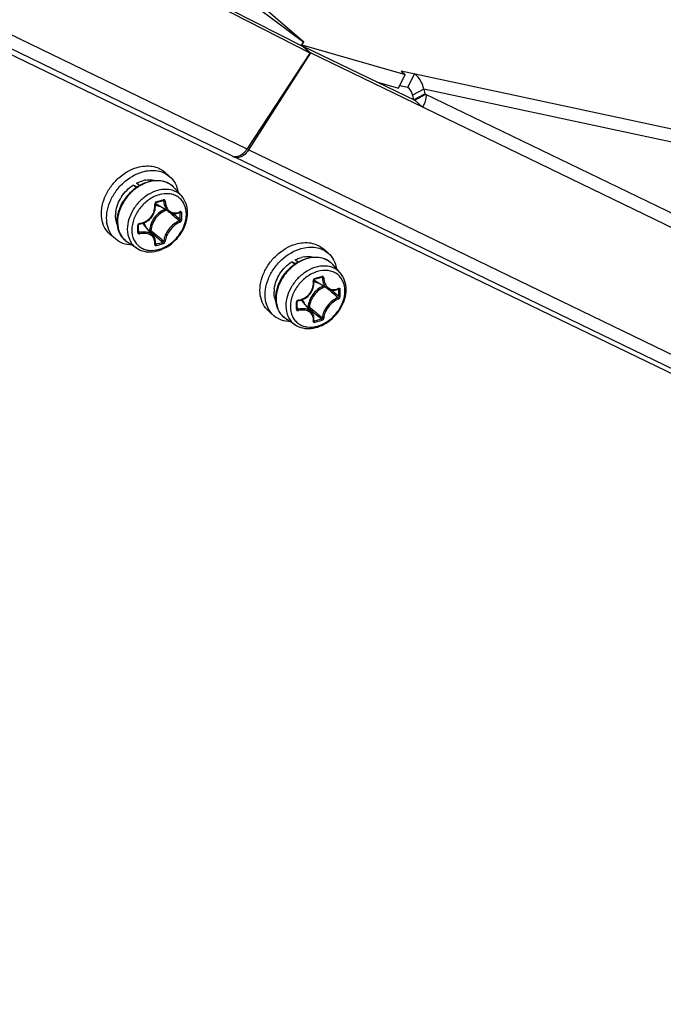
# Model space of a CAD drawing. Header units: millimetres. Extents: x 0 to 420, y 0 to 297.
# Tile 340 of 502: x 329 to 335, y 161 to 171. Entities that reach past the tile are written whole.
import ezdxf

# ---------------------------------------------------------------- set-up
doc = ezdxf.new("R2010")
doc.units = ezdxf.units.MM
doc.header["$LTSCALE"] = 23.1
doc.layers.get('0').update_dxf_attribs({"linetype": 'CONTINUOUS'})

msp = doc.modelspace()

# ---------------------------------------------------------------- linework, layer by layer
at = {"color": 7, "linetype": 'CONTINUOUS'}
for p, q in [((331.5596, 170.4786), (324.2777, 176.7849)), ((331.6207, 170.3739), (324.4328, 174.051)), ((331.0126, 169.4455), (324.35, 172.6782)), ((330.8716, 169.3767), (324.2836, 172.5733)), ((347.7173, 161.1834), (324.2777, 172.5103)), ((330.7745, 171.0683), (331.5596, 170.4786)), ((331.5336, 170.4461), (331.5596, 170.4786)), ((331.5374, 170.444), (331.5424, 170.4542)), ((331.541, 170.4554), (331.5424, 170.4542)), ((331.5424, 170.4542), (332.5378, 170.1671)), ((331.6207, 170.3739), (331.547, 170.4393)), ((331.5498, 170.4414), (331.6243, 170.3757)), ((331.0126, 169.4455), (331.6207, 170.3739)), ((331.6243, 170.3757), (331.0272, 169.4393)), ((347.9178, 162.4829), (331.6248, 170.3754)), ((346.1344, 167.2731), (332.4991, 170.2006)), ((332.4991, 170.2006), (332.5378, 170.1671)), ((332.4729, 170.0358), (332.5378, 170.1671)), ((332.5652, 170.0412), (332.6302, 170.1725)), ((332.7181, 170.0265), (332.6092, 169.9682)), ((346.2223, 167.1272), (332.7181, 170.0265)), ((332.7181, 170.0265), (332.7284, 169.9815)), ((332.6195, 169.9232), (332.7284, 169.9815)), ((332.6304, 169.9179), (332.7393, 169.9762)), ((332.6304, 169.9179), (332.705, 169.8522)), ((332.7284, 169.9815), (347.9521, 162.6069)), ((331.0272, 169.4393), (331.0159, 169.4493)), ((347.7008, 161.3624), (331.0272, 169.4393)), ((347.5608, 161.2931), (330.8872, 169.3701)), ((330.2646, 169.1823), (330.2146, 169.2256)), ((329.9138, 169.0984), (329.9528, 169.0824)), ((329.9414, 169.0746), (329.9138, 169.0984)), ((329.9719, 169.0944), (329.9458, 169.117)), ((330.3817, 168.9911), (330.3099, 169.0721)), ((330.1202, 168.8446), (330.1241, 168.8595)), ((330.1241, 168.8595), (330.1266, 168.8745)), ((330.1258, 168.919), (330.126, 168.9206)), ((330.1258, 168.9175), (330.1258, 168.919)), ((330.1273, 168.9048), (330.1258, 168.9175)), ((330.126, 168.9206), (330.1264, 168.9222)), ((330.1264, 168.9222), (330.1271, 168.9237)), ((330.1266, 168.8745), (330.1276, 168.8897)), ((330.1271, 168.9237), (330.1279, 168.9252)), ((330.1276, 168.8897), (330.1273, 168.9048)), ((330.1279, 168.9252), (330.1289, 168.9266)), ((330.1289, 168.9266), (330.13, 168.9278)), ((330.13, 168.9278), (330.1313, 168.9288)), ((330.1313, 168.9288), (330.1326, 168.9296)), ((330.1326, 168.9296), (330.1339, 168.9302)), ((330.1339, 168.9302), (330.1344, 168.9304)), ((330.1344, 168.9304), (330.1436, 168.9329)), ((330.262, 168.8363), (330.1368, 168.9139)), ((330.1436, 168.9329), (330.1558, 168.9363)), ((330.1558, 168.9363), (330.1678, 168.9397)), ((330.1678, 168.9397), (330.1798, 168.9432)), ((330.1798, 168.9432), (330.1918, 168.9468)), ((330.1918, 168.9468), (330.2009, 168.9496)), ((330.1973, 168.9485), (330.209, 168.9422)), ((330.2016, 168.95), (330.2009, 168.9496)), ((330.2009, 168.9496), (330.2014, 168.9497)), ((330.2014, 168.9497), (330.2025, 168.9498)), ((330.2025, 168.9498), (330.2034, 168.9498)), ((330.2034, 168.9498), (330.2042, 168.9496)), ((330.2042, 168.9496), (330.2045, 168.9494)), ((330.0582, 168.757), (330.0703, 168.767)), ((330.0703, 168.767), (330.0814, 168.778)), ((330.0814, 168.778), (330.0915, 168.7899)), ((330.0915, 168.7899), (330.1005, 168.8027)), ((330.1005, 168.8027), (330.1083, 168.8161)), ((330.1083, 168.8161), (330.1149, 168.8301)), ((330.1149, 168.8301), (330.1202, 168.8446)), ((330.2551, 168.8406), (330.2612, 168.8354)), ((330.2619, 168.8363), (330.2686, 168.8326)), ((330.2686, 168.8326), (330.2782, 168.8283)), ((330.2782, 168.8283), (330.2883, 168.8252)), ((330.2883, 168.8252), (330.2988, 168.8232)), ((330.2969, 168.8235), (330.311, 168.8116)), ((330.2988, 168.8232), (330.3096, 168.8223)), ((330.3096, 168.8223), (330.3206, 168.8227)), ((330.3206, 168.8227), (330.3318, 168.8243)), ((330.3318, 168.8243), (330.343, 168.8271)), ((330.343, 168.8271), (330.3542, 168.8311)), ((330.3542, 168.8311), (330.3629, 168.835)), ((330.3601, 168.8338), (330.3669, 168.8303)), ((330.3629, 168.835), (330.3637, 168.8354)), ((330.3637, 168.8354), (330.3642, 168.8355)), ((330.3642, 168.8355), (330.3645, 168.8355)), ((329.9648, 168.7121), (329.9649, 168.7133)), ((329.9649, 168.7017), (329.9648, 168.712)), ((329.9649, 168.7133), (329.9653, 168.7149)), ((329.965, 168.6886), (329.9649, 168.7017)), ((329.965, 168.6748), (329.965, 168.6886)), ((329.965, 168.6619), (329.965, 168.6748)), ((329.9653, 168.7149), (329.966, 168.7165)), ((329.966, 168.7165), (329.9671, 168.7181)), ((329.9671, 168.7181), (329.9684, 168.7195)), ((329.9684, 168.7195), (329.9699, 168.7208)), ((329.9699, 168.7208), (329.9715, 168.7218)), ((329.9715, 168.7218), (329.9732, 168.7226)), ((329.9732, 168.7226), (329.975, 168.7231)), ((329.975, 168.7231), (329.9759, 168.7233)), ((329.9759, 168.7233), (329.9879, 168.7252)), ((329.9879, 168.7252), (330.0029, 168.7289)), ((330.0029, 168.7289), (330.0176, 168.734)), ((330.1068, 168.609), (330.0124, 168.7215)), ((330.0176, 168.734), (330.0318, 168.7405)), ((330.0318, 168.7405), (330.0453, 168.7482)), ((330.0453, 168.7482), (330.0582, 168.757)), ((329.7408, 168.5776), (329.6908, 168.6209)), ((329.9648, 168.6456), (329.965, 168.6619)), ((329.9648, 168.6453), (329.9648, 168.6456)), ((329.9649, 168.6445), (329.9648, 168.6453)), ((329.9649, 168.653), (329.9746, 168.64)), ((329.9651, 168.6439), (329.9649, 168.6445)), ((329.9655, 168.6433), (329.9651, 168.6439)), ((330.0717, 168.6623), (330.0639, 168.6601)), ((330.0762, 168.6498), (330.0732, 168.649)), ((330.1124, 168.6015), (330.1068, 168.609)), ((330.1178, 168.5924), (330.1124, 168.6015)), ((330.1221, 168.5826), (330.1178, 168.5924)), ((330.1252, 168.5722), (330.1221, 168.5826)), ((330.127, 168.5614), (330.1252, 168.5722)), ((329.9469, 168.489), (329.8564, 168.5484)), ((330.1258, 168.5298), (330.1271, 168.5387)), ((330.1258, 168.5293), (330.1258, 168.5298)), ((330.1258, 168.5289), (330.1258, 168.5293)), ((330.1267, 168.5358), (330.1324, 168.528)), ((330.1277, 168.5501), (330.127, 168.5614)), ((330.1271, 168.5387), (330.1277, 168.5501)), ((331.795, 168.4413), (331.745, 168.4846)), ((331.4442, 168.3575), (331.4832, 168.3414)), ((331.4718, 168.3336), (331.4442, 168.3575)), ((331.5023, 168.3534), (331.4762, 168.376)), ((331.9121, 168.2501), (331.8403, 168.3311)), ((331.6643, 168.1892), (331.6648, 168.1894)), ((331.6648, 168.1894), (331.674, 168.1919)), ((331.674, 168.1919), (331.6862, 168.1953)), ((331.6862, 168.1953), (331.6982, 168.1987)), ((331.6982, 168.1987), (331.7102, 168.2023)), ((331.7102, 168.2023), (331.7222, 168.2058)), ((331.7222, 168.2058), (331.7313, 168.2086)), ((331.7277, 168.2075), (331.7395, 168.2012)), ((331.732, 168.209), (331.7313, 168.2086)), ((331.7313, 168.2086), (331.7318, 168.2087)), ((331.7318, 168.2087), (331.7329, 168.2089)), ((331.7329, 168.2089), (331.7338, 168.2088)), ((331.7338, 168.2088), (331.7346, 168.2086)), ((331.7346, 168.2086), (331.7349, 168.2084)), ((331.6453, 168.0891), (331.6506, 168.1036)), ((331.6506, 168.1036), (331.6545, 168.1185)), ((331.6545, 168.1185), (331.657, 168.1336)), ((331.6562, 168.1781), (331.6564, 168.1796)), ((331.6562, 168.1766), (331.6562, 168.1781)), ((331.6577, 168.1639), (331.6562, 168.1766)), ((331.6564, 168.1796), (331.6568, 168.1812)), ((331.6568, 168.1812), (331.6575, 168.1828)), ((331.657, 168.1336), (331.658, 168.1487)), ((331.6575, 168.1828), (331.6583, 168.1842)), ((331.658, 168.1487), (331.6577, 168.1639)), ((331.6583, 168.1842), (331.6593, 168.1856)), ((331.6593, 168.1856), (331.6604, 168.1868)), ((331.6604, 168.1868), (331.6617, 168.1878)), ((331.6617, 168.1878), (331.663, 168.1887)), ((331.663, 168.1887), (331.6643, 168.1892)), ((331.7924, 168.0953), (331.6672, 168.1729)), ((331.7855, 168.0996), (331.7916, 168.0944)), ((331.7923, 168.0953), (331.799, 168.0916)), ((331.8933, 168.094), (331.8941, 168.0944)), ((331.8941, 168.0944), (331.8946, 168.0945)), ((331.8946, 168.0945), (331.8949, 168.0946)), ((331.548, 167.9931), (331.5622, 167.9995)), ((331.5622, 167.9995), (331.5757, 168.0072)), ((331.5757, 168.0072), (331.5886, 168.0161)), ((331.5886, 168.0161), (331.6007, 168.026)), ((331.6007, 168.026), (331.6118, 168.037)), ((331.6118, 168.037), (331.6219, 168.049)), ((331.6219, 168.049), (331.6309, 168.0617)), ((331.6309, 168.0617), (331.6387, 168.0751)), ((331.6387, 168.0751), (331.6453, 168.0891)), ((331.799, 168.0916), (331.8086, 168.0873)), ((331.8086, 168.0873), (331.8187, 168.0842)), ((331.8187, 168.0842), (331.8292, 168.0822)), ((331.8273, 168.0825), (331.8414, 168.0706)), ((331.8292, 168.0822), (331.84, 168.0814)), ((331.84, 168.0814), (331.851, 168.0817)), ((331.851, 168.0817), (331.8622, 168.0833)), ((331.8622, 168.0833), (331.8734, 168.0861)), ((331.8734, 168.0861), (331.8846, 168.0901)), ((331.8846, 168.0901), (331.8933, 168.094)), ((331.8905, 168.0928), (331.8973, 168.0893)), ((331.4952, 167.9711), (331.4953, 167.9723)), ((331.4953, 167.9607), (331.4952, 167.9711)), ((331.4952, 167.9047), (331.4954, 167.9209)), ((331.4952, 167.9044), (331.4952, 167.9047)), ((331.4953, 167.9035), (331.4952, 167.9044)), ((331.4953, 167.9723), (331.4957, 167.9739)), ((331.4954, 167.9476), (331.4953, 167.9607)), ((331.4953, 167.912), (331.505, 167.8991)), ((331.4954, 167.9339), (331.4954, 167.9476)), ((331.4954, 167.9209), (331.4954, 167.9339)), ((331.4957, 167.9739), (331.4965, 167.9755)), ((331.4965, 167.9755), (331.4975, 167.9771)), ((331.4975, 167.9771), (331.4988, 167.9786)), ((331.4988, 167.9786), (331.5003, 167.9798)), ((331.5003, 167.9798), (331.5019, 167.9808)), ((331.5019, 167.9808), (331.5036, 167.9816)), ((331.5036, 167.9816), (331.5054, 167.9821)), ((331.5054, 167.9821), (331.5063, 167.9823)), ((331.5063, 167.9823), (331.5183, 167.9842)), ((331.5183, 167.9842), (331.5333, 167.988)), ((331.5333, 167.988), (331.548, 167.9931)), ((331.6372, 167.868), (331.5428, 167.9805)), ((331.6021, 167.9213), (331.5943, 167.9191)), ((331.6066, 167.9088), (331.6036, 167.908)), ((331.2712, 167.8366), (331.2212, 167.8799)), ((331.4955, 167.9029), (331.4953, 167.9035)), ((331.4959, 167.9023), (331.4955, 167.9029)), ((331.6428, 167.8605), (331.6372, 167.868)), ((331.6482, 167.8514), (331.6428, 167.8605)), ((331.6525, 167.8416), (331.6482, 167.8514)), ((331.6556, 167.8312), (331.6525, 167.8416)), ((331.6574, 167.8204), (331.6556, 167.8312)), ((331.6581, 167.8092), (331.6574, 167.8204)), ((331.6575, 167.7977), (331.6581, 167.8092)), ((331.4773, 167.748), (331.3868, 167.8075)), ((331.6562, 167.7888), (331.6575, 167.7977)), ((331.6562, 167.7883), (331.6562, 167.7888)), ((331.6562, 167.7879), (331.6562, 167.7883)), ((331.6571, 167.7948), (331.6628, 167.787))]:
    msp.add_line(p, q, dxfattribs=at)
at = {"color": 3, "linetype": 'CONTINUOUS'}
for p, q in [((330.582, 170.9329), (331.547, 170.4393)), ((331.548, 170.4386), (331.5498, 170.4414)), ((331.5502, 170.4412), (332.6304, 169.9179)), ((332.2608, 170.097), (332.4729, 170.0358)), ((332.5652, 170.0412), (332.4842, 170.0586)), ((332.6092, 169.9682), (332.6195, 169.9232))]:
    msp.add_line(p, q, dxfattribs=at)
at = {"color": 7, "linetype": 'CONTINUOUS'}
for centre, radius, start, end in [((330.84, 169.5587), 0.222, 325.33281, 326.70418), ((330.8385, 169.5597), 0.2239, 326.70315, 327.47345), ((330.8989, 169.433), 0.0626, 244.09496, 253.84546), ((330.8994, 169.4349), 0.0645, 253.84485, 258.03712), ((330.9149, 169.4271), 0.0634, 238.33589, 244.14724), ((330.9, 169.4375), 0.0671, 258.05654, 264.06897), ((330.9003, 169.4405), 0.0701, 264.05464, 267.42825), ((330.0797, 168.8746), 0.2761, 99.13236, 105.26751), ((330.163, 168.9421), 0.1962, 50.21099, 52.55698), ((330.1632, 168.9423), 0.1958, 47.22734, 50.21044), ((330.1625, 168.9416), 0.1969, 41.53016, 47.2187), ((329.5885, 170.9604), 2.0958, 285.1573, 287.05436), ((330.1914, 169.002), 0.1036, 231.02796, 232.4183), ((330.1919, 169.0027), 0.1045, 232.42719, 238.20278), ((330.0192, 168.8045), 0.2763, 172.94311, 179.02067), ((321.1589, 158.0958), 14.078, 49.48381, 49.71745), ((322.2105, 159.325), 12.4604, 49.15596, 49.48764), ((321.7008, 158.6152), 13.3455, 49.50625, 49.82093), ((330.3078, 168.9554), 0.1281, 294.56944, 296.3793), ((328.8225, 168.7968), 1.5447, 0.00466, 1.24001), ((328.8908, 168.7968), 1.4765, 358.73166, 0.00478), ((328.8244, 168.796), 1.5576, 0.00435, 1.23968), ((328.8932, 168.796), 1.4888, 358.73194, 0.00505), ((327.701, 168.6737), 2.2571, 0.00371, 0.85699), ((327.8133, 168.6737), 2.1448, 359.12081, 0.00362), ((329.9809, 168.7068), 0.0224, 97.07501, 105.67199), ((329.9323, 168.6543), 0.1045, 40.01139, 46.15737), ((329.962, 168.6457), 0.00278, 350.98932, 359.09365), ((339.1922, 179.3711), 14.0729, 229.62633, 229.94629), ((338.6753, 178.8588), 13.3342, 229.8909, 230.24479), ((337.7845, 177.6961), 11.8849, 229.94478, 230.3357), ((337.4053, 177.3317), 11.348, 230.24369, 230.64376), ((330.1284, 168.5311), 0.00339, 216.40821, 219.64724), ((329.75, 169.9764), 1.498, 284.78581, 287.41773), ((329.7494, 169.9799), 1.5163, 284.78809, 287.41019), ((331.6101, 168.1336), 0.2761, 99.13236, 105.26751), ((331.6934, 168.2011), 0.1962, 50.21099, 52.55698), ((331.6936, 168.2013), 0.1958, 47.22734, 50.21044), ((331.6929, 168.2006), 0.1969, 41.53016, 47.2187), ((331.1189, 170.2194), 2.0958, 285.1573, 287.05436), ((331.5496, 168.0635), 0.2763, 172.94311, 179.02067), ((331.7218, 168.261), 0.1036, 231.02796, 232.4183), ((331.7223, 168.2618), 0.1045, 232.42719, 238.20278), ((322.6893, 157.3548), 14.078, 49.48381, 49.71745), ((331.8382, 168.2144), 0.1281, 294.56944, 296.3793), ((323.7409, 158.584), 12.4604, 49.15596, 49.48764), ((323.2312, 157.8742), 13.3455, 49.50625, 49.82093), ((330.3529, 168.0558), 1.5447, 0.00466, 1.24001), ((330.4212, 168.0558), 1.4765, 358.73166, 0.00478), ((330.3548, 168.0551), 1.5576, 0.00435, 1.23968), ((330.4236, 168.055), 1.4888, 358.73194, 0.00505), ((329.2314, 167.9327), 2.2571, 0.00371, 0.85699), ((329.3437, 167.9327), 2.1448, 359.12081, 0.00362), ((331.4924, 167.9047), 0.00278, 350.98932, 359.09365), ((331.5113, 167.9658), 0.0224, 97.07501, 105.67199), ((331.4627, 167.9133), 0.1045, 40.01139, 46.15737), ((340.7226, 178.6301), 14.0729, 229.62633, 229.94629), ((340.2057, 178.1178), 13.3342, 229.8909, 230.24479), ((339.3149, 176.9551), 11.8849, 229.94478, 230.3357), ((338.9357, 176.5907), 11.348, 230.24369, 230.64376), ((331.6588, 167.7901), 0.00339, 216.40821, 219.64724), ((331.2804, 169.2355), 1.498, 284.78581, 287.41773), ((331.2798, 169.2389), 1.5163, 284.78809, 287.41019)]:
    msp.add_arc(centre, radius, start, end, dxfattribs=at)
for points, knots in [([(332.7181, 170.0265), (332.7146, 170.0417), (332.6981, 170.0965), (332.6637, 170.1474), (332.6302, 170.1725)], [0, 0, 0, 0, 0.270829, 1, 1, 1, 1]), ([(332.7393, 169.9762), (332.7401, 169.9661), (332.7388, 169.9226), (332.7228, 169.8801), (332.705, 169.8522)], [0, 0, 0, 0, 0.234867, 1, 1, 1, 1]), ([(331.0109, 169.4463), (331.0036, 169.4348), (330.9758, 169.3983), (330.9301, 169.3689), (330.8971, 169.3704)], [0, 0, 0, 0, 0.291576, 1, 1, 1, 1]), ([(331.0226, 169.4324), (331.0149, 169.4213), (330.9864, 169.3865), (330.9391, 169.3599), (330.907, 169.3642)], [0, 0, 0, 0, 0.293928, 1, 1, 1, 1]), ([(329.6908, 168.6209), (329.6691, 168.6397), (329.6318, 168.6875), (329.6045, 168.777), (329.6057, 168.8769), (329.6344, 168.9796), (329.6881, 169.0775), (329.7848, 169.1895), (329.8833, 169.2496), (329.9527, 169.2697)], [0, 0, 0, 0, 0.104396, 0.214712, 0.334327, 0.463303, 0.598992, 0.737102, 1, 1, 1, 1]), ([(329.9527, 169.2697), (329.9989, 169.283), (330.0721, 169.2901), (330.1609, 169.2636), (330.1983, 169.2397), (330.2146, 169.2256)], [0, 0, 0, 0, 0.524089, 0.765965, 1, 1, 1, 1]), ([(330.0027, 169.2264), (330.0489, 169.2397), (330.1221, 169.2468), (330.2109, 169.2203), (330.2483, 169.1964), (330.2646, 169.1823)], [0, 0, 0, 0, 0.524089, 0.765965, 1, 1, 1, 1]), ([(329.7408, 168.5776), (329.7191, 168.5964), (329.6818, 168.6442), (329.6545, 168.7337), (329.6557, 168.8336), (329.6844, 168.9363), (329.7381, 169.0342), (329.8348, 169.1462), (329.9333, 169.2063), (330.0027, 169.2264)], [0, 0, 0, 0, 0.104396, 0.214712, 0.334327, 0.463303, 0.598992, 0.737102, 1, 1, 1, 1]), ([(329.9458, 169.117), (329.9507, 169.1196), (329.9705, 169.1291), (329.9912, 169.1367), (330.007, 169.141)], [0, 0, 0, 0, 0.255242, 1, 1, 1, 1]), ([(330.0359, 169.1472), (330.0439, 169.1485), (330.0748, 169.152), (330.1065, 169.1494), (330.1287, 169.1435)], [0, 0, 0, 0, 0.260904, 1, 1, 1, 1]), ([(330.0769, 169.1365), (330.0989, 169.1414), (330.1428, 169.1465), (330.2072, 169.1382), (330.2649, 169.1137), (330.2965, 169.0872), (330.3099, 169.0721)], [0, 0, 0, 0, 0.266294, 0.518775, 0.761309, 1, 1, 1, 1]), ([(330.2823, 169.0978), (330.2693, 169.1078), (330.2402, 169.1247), (330.1732, 169.1445), (330.1183, 169.1416), (330.083, 169.1337)], [0, 0, 0, 0, 0.235668, 0.47873, 1, 1, 1, 1]), ([(330.2646, 169.1823), (330.2857, 169.164), (330.3222, 169.1177), (330.34, 169.0619), (330.3448, 169.0328)], [0, 0, 0, 0, 0.486811, 1, 1, 1, 1]), ([(329.745, 168.8384), (329.7513, 168.8897), (329.792, 168.9916), (329.8686, 169.0689), (329.9138, 169.0984)], [0, 0, 0, 0, 0.489346, 1, 1, 1, 1]), ([(329.7585, 168.7459), (329.7585, 168.8144), (329.7942, 168.9204), (329.8825, 169.031), (329.9407, 169.0762), (329.9718, 169.0944)], [0, 0, 0, 0, 0.484994, 0.744206, 1, 1, 1, 1]), ([(329.9763, 169.0906), (329.945, 169.0721), (329.8866, 169.0263), (329.7981, 168.9151), (329.7621, 168.8088), (329.7621, 168.7402)], [0, 0, 0, 0, 0.256449, 0.516507, 1, 1, 1, 1]), ([(330.3817, 168.9911), (330.3643, 169.0107), (330.3193, 169.0437), (330.2353, 169.0621), (330.1441, 169.0497), (330.0543, 169.0092), (329.9736, 168.9447), (329.8902, 168.8386), (329.8565, 168.7378), (329.8565, 168.6728)], [0, 0, 0, 0, 0.104646, 0.214456, 0.334319, 0.464647, 0.602133, 0.741336, 1, 1, 1, 1]), ([(329.9718, 169.0944), (329.9802, 169.0994), (330.0135, 169.1173), (330.0495, 169.1304), (330.0769, 169.1365)], [0, 0, 0, 0, 0.257132, 1, 1, 1, 1]), ([(330.083, 169.1337), (330.0739, 169.1316), (330.0368, 169.1216), (330.0014, 169.1054), (329.9763, 169.0906)], [0, 0, 0, 0, 0.242244, 1, 1, 1, 1]), ([(330.4264, 168.817), (330.4264, 168.8494), (330.4173, 168.8981), (330.3838, 168.9515), (330.3503, 168.9827), (330.3096, 169.0042), (330.2463, 169.0194), (330.1575, 169.0094), (330.0573, 168.9587), (329.9727, 168.8773), (329.9153, 168.7765), (329.8998, 168.7011), (329.8998, 168.665)], [0, 0, 0, 0, 0.116061, 0.170531, 0.224017, 0.278077, 0.33415, 0.455161, 0.589255, 0.730676, 0.870373, 1, 1, 1, 1]), ([(330.2031, 168.9567), (330.2032, 168.956), (330.2033, 168.9537), (330.2029, 168.9509), (330.2016, 168.95)], [0, 0, 0, 0, 0.317821, 1, 1, 1, 1]), ([(330.2225, 168.9418), (330.2222, 168.9465), (330.2191, 168.9541), (330.2101, 168.9579), (330.2054, 168.9574), (330.2031, 168.9567)], [0, 0, 0, 0, 0.506274, 0.74763, 1, 1, 1, 1]), ([(330.4383, 168.8313), (330.4383, 168.8607), (330.4296, 168.9187), (330.4003, 168.9701), (330.3817, 168.9911)], [0, 0, 0, 0, 0.512172, 1, 1, 1, 1]), ([(329.9782, 168.729), (329.9992, 168.7316), (330.0412, 168.7459), (330.091, 168.7895), (330.1208, 168.8481), (330.1237, 168.8918), (330.1205, 168.9123)], [0, 0, 0, 0, 0.248621, 0.503909, 0.756865, 1, 1, 1, 1]), ([(330.2182, 168.8635), (330.1779, 168.8465), (330.108, 168.7892), (330.0736, 168.7046), (330.0717, 168.6623)], [0, 0, 0, 0, 0.508297, 1, 1, 1, 1]), ([(330.1364, 168.9375), (330.1314, 168.9361), (330.1223, 168.9288), (330.1197, 168.9176), (330.1205, 168.9123)], [0, 0, 0, 0, 0.497502, 1, 1, 1, 1]), ([(330.1205, 168.9125), (330.1219, 168.913), (330.1241, 168.9138), (330.126, 168.916), (330.1259, 168.9168)], [0, 0, 0, 0, 0.636699, 1, 1, 1, 1]), ([(330.1266, 168.9097), (330.1298, 168.9078), (330.143, 168.9004), (330.1577, 168.8958), (330.169, 168.8938)], [0, 0, 0, 0, 0.245657, 1, 1, 1, 1]), ([(330.1364, 168.9375), (330.1366, 168.9359), (330.1368, 168.9334), (330.1354, 168.9306), (330.1344, 168.9304)], [0, 0, 0, 0, 0.627461, 1, 1, 1, 1]), ([(330.2091, 168.9422), (330.209, 168.943), (330.2084, 168.9458), (330.2064, 168.9484), (330.2045, 168.9494)], [0, 0, 0, 0, 0.26474, 1, 1, 1, 1]), ([(330.209, 168.9422), (330.21, 168.9206), (330.2168, 168.8885), (330.2393, 168.854), (330.254, 168.8412), (330.2619, 168.8363)], [0, 0, 0, 0, 0.53086, 0.77212, 1, 1, 1, 1]), ([(330.2224, 168.942), (330.2201, 168.9414), (330.2156, 168.941), (330.211, 168.9414), (330.2091, 168.9422)], [0, 0, 0, 0, 0.535787, 1, 1, 1, 1]), ([(330.2225, 168.9418), (330.2234, 168.9226), (330.2308, 168.8861), (330.2583, 168.849), (330.2877, 168.833), (330.3202, 168.8261), (330.3458, 168.8318), (330.3611, 168.8388)], [0, 0, 0, 0, 0.278831, 0.524545, 0.640418, 0.756075, 1, 1, 1, 1]), ([(329.7597, 168.7179), (329.7568, 168.7248), (329.7463, 168.7541), (329.7425, 168.7856), (329.7429, 168.8092)], [0, 0, 0, 0, 0.24096, 1, 1, 1, 1]), ([(329.8998, 168.665), (329.8998, 168.6327), (329.909, 168.5839), (329.9424, 168.5305), (329.9759, 168.4994), (330.0167, 168.4779), (330.0799, 168.4627), (330.1687, 168.4726), (330.2689, 168.5233), (330.3535, 168.6048), (330.411, 168.7056), (330.4264, 168.7809), (330.4264, 168.817)], [0, 0, 0, 0, 0.116061, 0.170531, 0.224017, 0.278077, 0.33415, 0.455161, 0.589255, 0.730676, 0.870373, 1, 1, 1, 1]), ([(329.9469, 168.489), (329.9687, 168.4746), (330.0194, 168.4538), (330.1031, 168.4503), (330.1882, 168.4723), (330.2685, 168.5167), (330.3387, 168.58), (330.4104, 168.6799), (330.4383, 168.7718), (330.4383, 168.8313)], [0, 0, 0, 0, 0.11099, 0.226939, 0.3499, 0.479569, 0.613404, 0.747536, 1, 1, 1, 1]), ([(330.2324, 168.8547), (330.1921, 168.8401), (330.1216, 168.7853), (330.0867, 168.7022), (330.0848, 168.6605)], [0, 0, 0, 0, 0.506537, 1, 1, 1, 1]), ([(330.3596, 168.7512), (330.3607, 168.7517), (330.3648, 168.7548), (330.367, 168.7602), (330.3669, 168.7641)], [0, 0, 0, 0, 0.22923, 1, 1, 1, 1]), ([(330.3649, 168.8406), (330.365, 168.84), (330.365, 168.838), (330.3641, 168.8357), (330.3629, 168.835)], [0, 0, 0, 0, 0.311988, 1, 1, 1, 1]), ([(330.3669, 168.8303), (330.3669, 168.8309), (330.3668, 168.8328), (330.3658, 168.835), (330.3645, 168.8356)], [0, 0, 0, 0, 0.299348, 1, 1, 1, 1]), ([(330.3816, 168.8297), (330.3815, 168.8338), (330.3791, 168.8407), (330.3707, 168.8428), (330.3667, 168.8415), (330.3648, 168.8406)], [0, 0, 0, 0, 0.501065, 0.7339, 1, 1, 1, 1]), ([(330.3648, 168.7386), (330.367, 168.7394), (330.3758, 168.7449), (330.3815, 168.7553), (330.3816, 168.7631)], [0, 0, 0, 0, 0.23682, 1, 1, 1, 1]), ([(330.3816, 168.8297), (330.3792, 168.8287), (330.3741, 168.828), (330.3689, 168.8289), (330.3669, 168.8303)], [0, 0, 0, 0, 0.519253, 1, 1, 1, 1]), ([(330.3816, 168.7631), (330.3793, 168.762), (330.3741, 168.7614), (330.3689, 168.7627), (330.3669, 168.7641)], [0, 0, 0, 0, 0.514589, 1, 1, 1, 1]), ([(329.8564, 168.5484), (329.841, 168.5585), (329.8127, 168.5832), (329.7703, 168.6474), (329.7585, 168.7068), (329.7585, 168.7459)], [0, 0, 0, 0, 0.241408, 0.48582, 1, 1, 1, 1]), ([(329.7621, 168.7402), (329.7621, 168.702), (329.7733, 168.6442), (329.8144, 168.5819), (329.8416, 168.5581), (329.8564, 168.5484)], [0, 0, 0, 0, 0.517981, 0.760912, 1, 1, 1, 1]), ([(329.8565, 168.6728), (329.8565, 168.6362), (329.8672, 168.5807), (329.9066, 168.521), (329.9327, 168.4983), (329.9469, 168.489)], [0, 0, 0, 0, 0.517891, 0.760854, 1, 1, 1, 1]), ([(329.9749, 168.7283), (329.9702, 168.727), (329.9617, 168.7215), (329.9579, 168.712), (329.9579, 168.7074)], [0, 0, 0, 0, 0.515379, 1, 1, 1, 1]), ([(329.9579, 168.7074), (329.9589, 168.7076), (329.9615, 168.7082), (329.9648, 168.7102), (329.9648, 168.712)], [0, 0, 0, 0, 0.337798, 1, 1, 1, 1]), ([(329.978, 168.7289), (329.9779, 168.7276), (329.9778, 168.7257), (329.9766, 168.7234), (329.9759, 168.7233)], [0, 0, 0, 0, 0.653706, 1, 1, 1, 1]), ([(330.0369, 168.6924), (330.0356, 168.6962), (330.0302, 168.7107), (330.0219, 168.7242), (330.0144, 168.733)], [0, 0, 0, 0, 0.256486, 1, 1, 1, 1]), ([(330.3596, 168.7512), (330.3402, 168.7442), (330.3021, 168.7217), (330.2553, 168.6744), (330.2215, 168.6183), (330.2101, 168.5767), (330.209, 168.5572)], [0, 0, 0, 0, 0.240504, 0.508011, 0.771047, 1, 1, 1, 1]), ([(330.3648, 168.7386), (330.3466, 168.7318), (330.3108, 168.7103), (330.2667, 168.6656), (330.2347, 168.6127), (330.2236, 168.5736), (330.2225, 168.5552)], [0, 0, 0, 0, 0.240191, 0.508131, 0.771537, 1, 1, 1, 1]), ([(330.3649, 168.7387), (330.3652, 168.7422), (330.3637, 168.7471), (330.3605, 168.7505), (330.3596, 168.7512)], [0, 0, 0, 0, 0.765063, 1, 1, 1, 1]), ([(329.8999, 168.5195), (329.8705, 168.5201), (329.8128, 168.5299), (329.7619, 168.5593), (329.7408, 168.5776)], [0, 0, 0, 0, 0.513149, 1, 1, 1, 1]), ([(329.9579, 168.6408), (329.9588, 168.6409), (329.9614, 168.6415), (329.9645, 168.6434), (329.9648, 168.6452)], [0, 0, 0, 0, 0.320164, 1, 1, 1, 1]), ([(329.9579, 168.6408), (329.9579, 168.6385), (329.9589, 168.6339), (329.9653, 168.6267), (329.9735, 168.6259), (329.9782, 168.627)], [0, 0, 0, 0, 0.242796, 0.480959, 1, 1, 1, 1]), ([(329.9655, 168.6433), (329.9664, 168.642), (329.9693, 168.64), (329.9729, 168.6398), (329.9746, 168.64)], [0, 0, 0, 0, 0.481244, 1, 1, 1, 1]), ([(330.1068, 168.609), (330.1, 168.617), (330.0827, 168.6311), (330.0503, 168.6432), (330.0131, 168.6465), (329.9875, 168.643), (329.9746, 168.64)], [0, 0, 0, 0, 0.220991, 0.459498, 0.719842, 1, 1, 1, 1]), ([(329.978, 168.627), (329.9779, 168.6293), (329.9771, 168.6338), (329.9756, 168.6382), (329.9746, 168.64)], [0, 0, 0, 0, 0.525808, 1, 1, 1, 1]), ([(330.1205, 168.5258), (330.1234, 168.5418), (330.1221, 168.5675), (330.1061, 168.5959), (330.0814, 168.6191), (330.0362, 168.6344), (329.9978, 168.6314), (329.9782, 168.627)], [0, 0, 0, 0, 0.233033, 0.345382, 0.460439, 0.711705, 1, 1, 1, 1]), ([(330.0717, 168.6623), (330.074, 168.6629), (330.0786, 168.663), (330.0831, 168.6617), (330.0848, 168.6605)], [0, 0, 0, 0, 0.52676, 1, 1, 1, 1]), ([(330.0717, 168.6623), (330.0717, 168.66), (330.0727, 168.6555), (330.0747, 168.6514), (330.0762, 168.6498)], [0, 0, 0, 0, 0.522055, 1, 1, 1, 1]), ([(330.0762, 168.6498), (330.0795, 168.6511), (330.0832, 168.6549), (330.0847, 168.6594), (330.0848, 168.6605)], [0, 0, 0, 0, 0.759447, 1, 1, 1, 1]), ([(330.1205, 168.5258), (330.1201, 168.5238), (330.1201, 168.5197), (330.1251, 168.5127), (330.1324, 168.5127), (330.1364, 168.5138)], [0, 0, 0, 0, 0.250804, 0.476639, 1, 1, 1, 1]), ([(330.1205, 168.5256), (330.1212, 168.5257), (330.1234, 168.5263), (330.1255, 168.5282), (330.1258, 168.5298)], [0, 0, 0, 0, 0.302268, 1, 1, 1, 1]), ([(330.1274, 168.5278), (330.1278, 168.5277), (330.1294, 168.5273), (330.1311, 168.5276), (330.1324, 168.528)], [0, 0, 0, 0, 0.218072, 1, 1, 1, 1]), ([(330.1364, 168.5138), (330.1368, 168.5163), (330.136, 168.5214), (330.134, 168.5262), (330.1324, 168.528)], [0, 0, 0, 0, 0.509293, 1, 1, 1, 1]), ([(330.1985, 168.5471), (330.1998, 168.5474), (330.2043, 168.5494), (330.2086, 168.5536), (330.2091, 168.5572)], [0, 0, 0, 0, 0.267515, 1, 1, 1, 1]), ([(330.2031, 168.533), (330.2035, 168.5355), (330.2025, 168.5407), (330.2002, 168.5454), (330.1985, 168.5471)], [0, 0, 0, 0, 0.505426, 1, 1, 1, 1]), ([(330.2031, 168.533), (330.2056, 168.5338), (330.2146, 168.5383), (330.222, 168.5477), (330.2225, 168.5552)], [0, 0, 0, 0, 0.259636, 1, 1, 1, 1]), ([(330.2224, 168.555), (330.2191, 168.5538), (330.2138, 168.554), (330.2098, 168.5564), (330.2091, 168.5572)], [0, 0, 0, 0, 0.766641, 1, 1, 1, 1]), ([(331.2212, 167.8799), (331.1995, 167.8987), (331.1622, 167.9465), (331.1349, 168.036), (331.1362, 168.1359), (331.1648, 168.2386), (331.2185, 168.3365), (331.3152, 168.4485), (331.4137, 168.5087), (331.4831, 168.5287)], [0, 0, 0, 0, 0.104396, 0.214712, 0.334327, 0.463303, 0.598992, 0.737102, 1, 1, 1, 1]), ([(331.2712, 167.8366), (331.2495, 167.8554), (331.2122, 167.9032), (331.1849, 167.9927), (331.1862, 168.0926), (331.2148, 168.1953), (331.2685, 168.2932), (331.3652, 168.4052), (331.4637, 168.4654), (331.5331, 168.4854)], [0, 0, 0, 0, 0.104396, 0.214712, 0.334327, 0.463303, 0.598992, 0.737102, 1, 1, 1, 1]), ([(331.4831, 168.5287), (331.5293, 168.542), (331.6025, 168.5491), (331.6913, 168.5226), (331.7287, 168.4987), (331.745, 168.4846)], [0, 0, 0, 0, 0.524089, 0.765965, 1, 1, 1, 1]), ([(331.5331, 168.4854), (331.5793, 168.4987), (331.6525, 168.5058), (331.7413, 168.4793), (331.7787, 168.4554), (331.795, 168.4413)], [0, 0, 0, 0, 0.524089, 0.765965, 1, 1, 1, 1]), ([(331.4762, 168.376), (331.4811, 168.3786), (331.5009, 168.3881), (331.5216, 168.3957), (331.5374, 168.4)], [0, 0, 0, 0, 0.255242, 1, 1, 1, 1]), ([(331.5022, 168.3535), (331.5106, 168.3584), (331.5439, 168.3763), (331.5799, 168.3894), (331.6073, 168.3955)], [0, 0, 0, 0, 0.257132, 1, 1, 1, 1]), ([(331.6134, 168.3927), (331.6043, 168.3907), (331.5672, 168.3806), (331.5318, 168.3645), (331.5067, 168.3496)], [0, 0, 0, 0, 0.242244, 1, 1, 1, 1]), ([(331.5663, 168.4062), (331.5743, 168.4075), (331.6052, 168.411), (331.6369, 168.4085), (331.6591, 168.4026)], [0, 0, 0, 0, 0.260904, 1, 1, 1, 1]), ([(331.6073, 168.3955), (331.6293, 168.4004), (331.6732, 168.4055), (331.7376, 168.3973), (331.7953, 168.3728), (331.8269, 168.3462), (331.8403, 168.3311)], [0, 0, 0, 0, 0.266294, 0.518775, 0.761309, 1, 1, 1, 1]), ([(331.8127, 168.3568), (331.7997, 168.3668), (331.7706, 168.3837), (331.7036, 168.4035), (331.6487, 168.4006), (331.6134, 168.3927)], [0, 0, 0, 0, 0.235668, 0.47873, 1, 1, 1, 1]), ([(331.795, 168.4413), (331.8161, 168.423), (331.8526, 168.3768), (331.8704, 168.3209), (331.8752, 168.2919)], [0, 0, 0, 0, 0.486811, 1, 1, 1, 1]), ([(331.2754, 168.0974), (331.2817, 168.1488), (331.3224, 168.2506), (331.399, 168.328), (331.4442, 168.3575)], [0, 0, 0, 0, 0.489346, 1, 1, 1, 1]), ([(331.2889, 168.005), (331.2889, 168.0734), (331.3246, 168.1794), (331.413, 168.29), (331.4711, 168.3352), (331.5022, 168.3535)], [0, 0, 0, 0, 0.484994, 0.744206, 1, 1, 1, 1]), ([(331.5067, 168.3496), (331.4754, 168.3311), (331.417, 168.2853), (331.3285, 168.1741), (331.2925, 168.0678), (331.2925, 167.9992)], [0, 0, 0, 0, 0.256449, 0.516507, 1, 1, 1, 1]), ([(331.9121, 168.2501), (331.8947, 168.2698), (331.8497, 168.3028), (331.7657, 168.3211), (331.6745, 168.3087), (331.5847, 168.2682), (331.504, 168.2037), (331.4206, 168.0976), (331.3869, 167.9968), (331.3869, 167.9319)], [0, 0, 0, 0, 0.104646, 0.214456, 0.334319, 0.464647, 0.602133, 0.741336, 1, 1, 1, 1]), ([(331.9568, 168.0761), (331.9568, 168.1084), (331.9477, 168.1572), (331.9142, 168.2105), (331.8807, 168.2417), (331.84, 168.2632), (331.7767, 168.2784), (331.6879, 168.2684), (331.5877, 168.2177), (331.5031, 168.1363), (331.4457, 168.0355), (331.4302, 167.9602), (331.4302, 167.924)], [0, 0, 0, 0, 0.116061, 0.170531, 0.224017, 0.278077, 0.33415, 0.455161, 0.589255, 0.730676, 0.870373, 1, 1, 1, 1]), ([(331.6668, 168.1965), (331.6618, 168.1951), (331.6527, 168.1879), (331.6501, 168.1766), (331.6509, 168.1714)], [0, 0, 0, 0, 0.497502, 1, 1, 1, 1]), ([(331.6668, 168.1965), (331.667, 168.1949), (331.6672, 168.1924), (331.6658, 168.1897), (331.6648, 168.1894)], [0, 0, 0, 0, 0.627461, 1, 1, 1, 1]), ([(331.7335, 168.2157), (331.7336, 168.215), (331.7337, 168.2127), (331.7333, 168.21), (331.732, 168.209)], [0, 0, 0, 0, 0.317821, 1, 1, 1, 1]), ([(331.7529, 168.2008), (331.7526, 168.2055), (331.7495, 168.2131), (331.7405, 168.2169), (331.7358, 168.2164), (331.7335, 168.2158)], [0, 0, 0, 0, 0.506274, 0.74763, 1, 1, 1, 1]), ([(331.7395, 168.2012), (331.7394, 168.202), (331.7388, 168.2049), (331.7368, 168.2074), (331.7349, 168.2084)], [0, 0, 0, 0, 0.26474, 1, 1, 1, 1]), ([(331.7395, 168.2012), (331.7404, 168.1796), (331.7472, 168.1475), (331.7697, 168.113), (331.7844, 168.1003), (331.7923, 168.0953)], [0, 0, 0, 0, 0.53086, 0.77212, 1, 1, 1, 1]), ([(331.7528, 168.201), (331.7505, 168.2004), (331.746, 168.2), (331.7414, 168.2005), (331.7395, 168.2012)], [0, 0, 0, 0, 0.535787, 1, 1, 1, 1]), ([(331.7529, 168.2008), (331.7538, 168.1816), (331.7612, 168.1452), (331.7888, 168.108), (331.8181, 168.092), (331.8506, 168.0851), (331.8762, 168.0909), (331.8915, 168.0979)], [0, 0, 0, 0, 0.278831, 0.524545, 0.640418, 0.756075, 1, 1, 1, 1]), ([(331.9687, 168.0903), (331.9687, 168.1197), (331.96, 168.1777), (331.9307, 168.2291), (331.9121, 168.2501)], [0, 0, 0, 0, 0.512172, 1, 1, 1, 1]), ([(331.5086, 167.988), (331.5296, 167.9906), (331.5716, 168.005), (331.6214, 168.0485), (331.6512, 168.1071), (331.6541, 168.1509), (331.6509, 168.1714)], [0, 0, 0, 0, 0.248621, 0.503909, 0.756865, 1, 1, 1, 1]), ([(331.7486, 168.1225), (331.7083, 168.1055), (331.6384, 168.0482), (331.604, 167.9636), (331.6021, 167.9213)], [0, 0, 0, 0, 0.508297, 1, 1, 1, 1]), ([(331.7628, 168.1137), (331.7225, 168.0991), (331.652, 168.0443), (331.6171, 167.9612), (331.6152, 167.9195)], [0, 0, 0, 0, 0.506537, 1, 1, 1, 1]), ([(331.6509, 168.1716), (331.6523, 168.172), (331.6545, 168.1728), (331.6564, 168.175), (331.6563, 168.1759)], [0, 0, 0, 0, 0.636699, 1, 1, 1, 1]), ([(331.657, 168.1687), (331.6602, 168.1668), (331.6734, 168.1594), (331.6881, 168.1548), (331.6994, 168.1529)], [0, 0, 0, 0, 0.245657, 1, 1, 1, 1]), ([(331.8953, 168.0996), (331.8954, 168.099), (331.8954, 168.097), (331.8945, 168.0947), (331.8933, 168.094)], [0, 0, 0, 0, 0.311988, 1, 1, 1, 1]), ([(331.8973, 168.0893), (331.8973, 168.0899), (331.8972, 168.0918), (331.8962, 168.094), (331.8949, 168.0946)], [0, 0, 0, 0, 0.299348, 1, 1, 1, 1]), ([(331.912, 168.0888), (331.9119, 168.0928), (331.9095, 168.0997), (331.9011, 168.1018), (331.8971, 168.1006), (331.8952, 168.0996)], [0, 0, 0, 0, 0.501065, 0.7339, 1, 1, 1, 1]), ([(331.2901, 167.9769), (331.2872, 167.9838), (331.2767, 168.0131), (331.2729, 168.0446), (331.2733, 168.0682)], [0, 0, 0, 0, 0.24096, 1, 1, 1, 1]), ([(331.3868, 167.8075), (331.3714, 167.8176), (331.3431, 167.8422), (331.3007, 167.9064), (331.2889, 167.9658), (331.2889, 168.005)], [0, 0, 0, 0, 0.241408, 0.48582, 1, 1, 1, 1]), ([(331.2925, 167.9992), (331.2925, 167.961), (331.3037, 167.9032), (331.3448, 167.8409), (331.372, 167.8172), (331.3868, 167.8075)], [0, 0, 0, 0, 0.517981, 0.760912, 1, 1, 1, 1]), ([(331.4302, 167.924), (331.4302, 167.8917), (331.4394, 167.8429), (331.4728, 167.7895), (331.5063, 167.7584), (331.5471, 167.7369), (331.6103, 167.7217), (331.6991, 167.7316), (331.7993, 167.7824), (331.8839, 167.8638), (331.9414, 167.9646), (331.9568, 168.0399), (331.9568, 168.0761)], [0, 0, 0, 0, 0.116061, 0.170531, 0.224017, 0.278077, 0.33415, 0.455161, 0.589255, 0.730676, 0.870373, 1, 1, 1, 1]), ([(331.4773, 167.748), (331.4991, 167.7336), (331.5498, 167.7128), (331.6335, 167.7093), (331.7186, 167.7313), (331.7989, 167.7758), (331.8691, 167.839), (331.9408, 167.9389), (331.9687, 168.0308), (331.9687, 168.0903)], [0, 0, 0, 0, 0.11099, 0.226939, 0.3499, 0.479569, 0.613404, 0.747536, 1, 1, 1, 1]), ([(331.89, 168.0102), (331.8706, 168.0033), (331.8325, 167.9808), (331.7857, 167.9334), (331.7519, 167.8773), (331.7405, 167.8358), (331.7395, 167.8162)], [0, 0, 0, 0, 0.240504, 0.508011, 0.771047, 1, 1, 1, 1]), ([(331.89, 168.0102), (331.8911, 168.0107), (331.8952, 168.0138), (331.8974, 168.0192), (331.8973, 168.0232)], [0, 0, 0, 0, 0.22923, 1, 1, 1, 1]), ([(331.8953, 167.9977), (331.8956, 168.0012), (331.8941, 168.0061), (331.8909, 168.0096), (331.89, 168.0102)], [0, 0, 0, 0, 0.765063, 1, 1, 1, 1]), ([(331.8952, 167.9976), (331.8974, 167.9984), (331.9062, 168.0039), (331.9119, 168.0143), (331.912, 168.0221)], [0, 0, 0, 0, 0.23682, 1, 1, 1, 1]), ([(331.912, 168.0888), (331.9096, 168.0877), (331.9045, 168.087), (331.8993, 168.088), (331.8973, 168.0893)], [0, 0, 0, 0, 0.519253, 1, 1, 1, 1]), ([(331.912, 168.0221), (331.9097, 168.021), (331.9045, 168.0205), (331.8993, 168.0217), (331.8973, 168.0232)], [0, 0, 0, 0, 0.514589, 1, 1, 1, 1]), ([(331.3869, 167.9319), (331.3869, 167.8952), (331.3976, 167.8398), (331.437, 167.7801), (331.4631, 167.7573), (331.4773, 167.748)], [0, 0, 0, 0, 0.517891, 0.760854, 1, 1, 1, 1]), ([(331.5053, 167.9873), (331.5006, 167.986), (331.4921, 167.9806), (331.4883, 167.971), (331.4883, 167.9664)], [0, 0, 0, 0, 0.515379, 1, 1, 1, 1]), ([(331.4883, 167.9664), (331.4893, 167.9666), (331.4919, 167.9672), (331.4952, 167.9692), (331.4952, 167.9711)], [0, 0, 0, 0, 0.337798, 1, 1, 1, 1]), ([(331.4883, 167.8998), (331.4892, 167.8999), (331.4918, 167.9005), (331.4949, 167.9024), (331.4952, 167.9043)], [0, 0, 0, 0, 0.320164, 1, 1, 1, 1]), ([(331.6372, 167.868), (331.6304, 167.876), (331.6131, 167.8902), (331.5807, 167.9022), (331.5435, 167.9055), (331.5179, 167.9021), (331.505, 167.8991)], [0, 0, 0, 0, 0.220991, 0.459498, 0.719842, 1, 1, 1, 1]), ([(331.5084, 167.9879), (331.5083, 167.9866), (331.5082, 167.9847), (331.507, 167.9824), (331.5063, 167.9823)], [0, 0, 0, 0, 0.653706, 1, 1, 1, 1]), ([(331.5673, 167.9514), (331.566, 167.9552), (331.5606, 167.9697), (331.5523, 167.9832), (331.5448, 167.992)], [0, 0, 0, 0, 0.256486, 1, 1, 1, 1]), ([(331.6021, 167.9213), (331.6044, 167.9219), (331.609, 167.922), (331.6135, 167.9207), (331.6152, 167.9195)], [0, 0, 0, 0, 0.52676, 1, 1, 1, 1]), ([(331.6021, 167.9213), (331.6021, 167.919), (331.6031, 167.9145), (331.6051, 167.9104), (331.6066, 167.9088)], [0, 0, 0, 0, 0.522055, 1, 1, 1, 1]), ([(331.6066, 167.9088), (331.6099, 167.9101), (331.6136, 167.9139), (331.6151, 167.9184), (331.6152, 167.9195)], [0, 0, 0, 0, 0.759447, 1, 1, 1, 1]), ([(331.8952, 167.9976), (331.877, 167.9909), (331.8412, 167.9694), (331.7971, 167.9246), (331.7651, 167.8717), (331.754, 167.8326), (331.7529, 167.8142)], [0, 0, 0, 0, 0.240191, 0.508131, 0.771537, 1, 1, 1, 1]), ([(331.4303, 167.7785), (331.4009, 167.7791), (331.3432, 167.7889), (331.2923, 167.8183), (331.2712, 167.8366)], [0, 0, 0, 0, 0.513149, 1, 1, 1, 1]), ([(331.4883, 167.8998), (331.4883, 167.8975), (331.4893, 167.8929), (331.4957, 167.8857), (331.5039, 167.8849), (331.5086, 167.886)], [0, 0, 0, 0, 0.242796, 0.480959, 1, 1, 1, 1]), ([(331.4959, 167.9023), (331.4968, 167.901), (331.4997, 167.899), (331.5033, 167.8988), (331.505, 167.8991)], [0, 0, 0, 0, 0.481244, 1, 1, 1, 1]), ([(331.5084, 167.886), (331.5083, 167.8884), (331.5075, 167.8928), (331.5061, 167.8972), (331.505, 167.8991)], [0, 0, 0, 0, 0.525808, 1, 1, 1, 1]), ([(331.6509, 167.7848), (331.6538, 167.8008), (331.6525, 167.8265), (331.6365, 167.8549), (331.6118, 167.8781), (331.5666, 167.8934), (331.5282, 167.8904), (331.5086, 167.886)], [0, 0, 0, 0, 0.233033, 0.345382, 0.460439, 0.711705, 1, 1, 1, 1]), ([(331.7289, 167.8061), (331.7302, 167.8064), (331.7347, 167.8084), (331.739, 167.8126), (331.7395, 167.8162)], [0, 0, 0, 0, 0.267515, 1, 1, 1, 1]), ([(331.7335, 167.792), (331.736, 167.7928), (331.745, 167.7974), (331.7524, 167.8068), (331.7529, 167.8142)], [0, 0, 0, 0, 0.259636, 1, 1, 1, 1]), ([(331.7528, 167.8141), (331.7495, 167.8128), (331.7442, 167.813), (331.7402, 167.8155), (331.7395, 167.8162)], [0, 0, 0, 0, 0.766641, 1, 1, 1, 1]), ([(331.6509, 167.7848), (331.6505, 167.7828), (331.6505, 167.7788), (331.6555, 167.7717), (331.6628, 167.7717), (331.6668, 167.7728)], [0, 0, 0, 0, 0.250804, 0.476639, 1, 1, 1, 1]), ([(331.6509, 167.7846), (331.6516, 167.7848), (331.6538, 167.7854), (331.656, 167.7872), (331.6562, 167.7888)], [0, 0, 0, 0, 0.302268, 1, 1, 1, 1]), ([(331.6578, 167.7868), (331.6582, 167.7867), (331.6598, 167.7863), (331.6615, 167.7866), (331.6628, 167.787)], [0, 0, 0, 0, 0.218072, 1, 1, 1, 1]), ([(331.6668, 167.7728), (331.6672, 167.7753), (331.6664, 167.7804), (331.6644, 167.7852), (331.6628, 167.787)], [0, 0, 0, 0, 0.509293, 1, 1, 1, 1]), ([(331.7335, 167.792), (331.7339, 167.7946), (331.7329, 167.7997), (331.7306, 167.8044), (331.7289, 167.8061)], [0, 0, 0, 0, 0.505426, 1, 1, 1, 1])]:
    msp.add_open_spline(points, degree=3, knots=knots, dxfattribs=at)
at = {"color": 3, "linetype": 'CONTINUOUS'}
msp.add_open_spline([(332.6092, 169.9682), (332.6074, 169.9758), (332.5992, 170.0033), (332.582, 170.0287), (332.5652, 170.0412)], degree=3, knots=[0, 0, 0, 0, 0.270829, 1, 1, 1, 1], dxfattribs=at)
at = {"color": 7, "linetype": 'CONTINUOUS'}
for points in [[(330.907, 169.3642), (330.9002, 169.3651), (330.8934, 169.3671), (330.8872, 169.3701)], [(330.1258, 168.5289), (330.1262, 168.5284), (330.1268, 168.5281), (330.1274, 168.5278)], [(331.6562, 167.788), (331.6566, 167.7875), (331.6572, 167.7871), (331.6578, 167.7868)]]:
    msp.add_open_spline(points, degree=3, dxfattribs=at)

doc.saveas('drawing.dxf')
